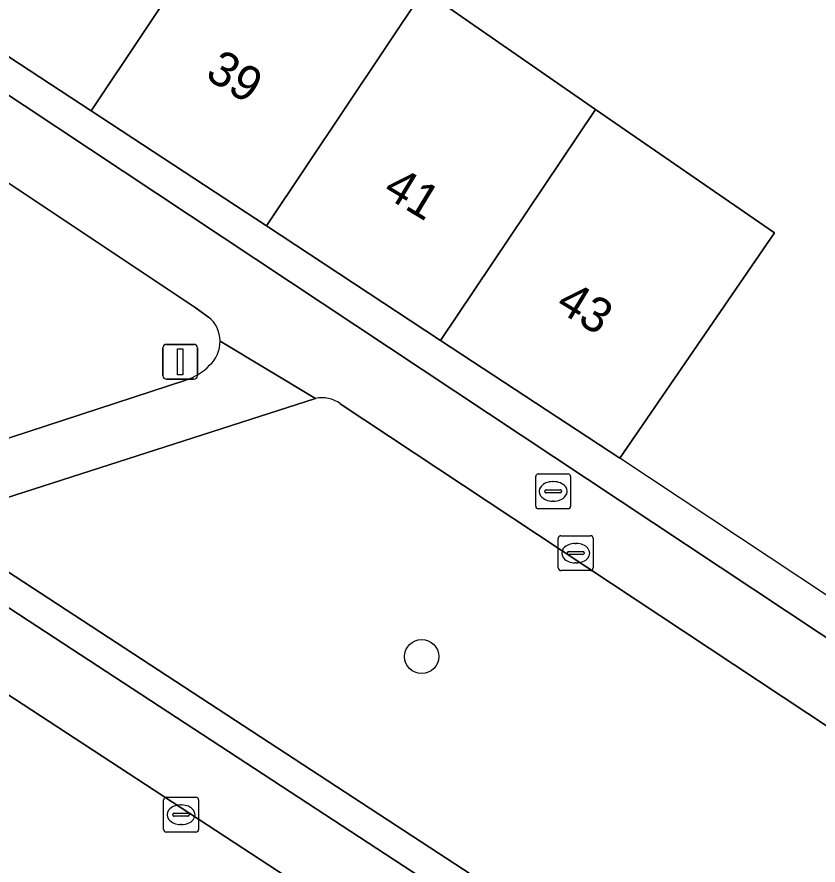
# Model space of a CAD drawing. Extents: x 160377 to 161131, y 383938 to 384853.
# Drawn here: x 160622.12 to 160645.1, y 384616 to 384640.33 of the extents above; entities that cross this region are included whole.
import ezdxf

# ---------------------------------------------------------------- set-up
doc = ezdxf.new("R2010")
doc.units = 0
for name, color, linetype in [('IMGEO_Boom', 7, 'Continuous'), ('IMGEO_Brandkraan', 7, 'Continuous'), ('IMGEO_Erf', 7, 'Continuous'), ('IMGEO_Groenvoorziening', 7, 'Continuous'), ('IMGEO_Kolk', 7, 'Continuous'), ('IMGEO_Lichtmast', 7, 'Continuous'), ('IMGEO_Muur', 7, 'Continuous'), ('IMGEO_Pand', 7, 'Continuous'), ('IMGEO_Pand_nummerreeks', 7, 'Continuous'), ('IMGEO_Voetgangersgebied_open', 7, 'Continuous')]:
    doc.layers.add(name, color=color, linetype=linetype)

msp = doc.modelspace()

# ---------------------------------------------------------------- linework, layer by layer
at = {"layer": 'IMGEO_Boom'}
msp.add_circle((160633.731, 384621.978), 0.489, dxfattribs=at)
at = {"layer": 'IMGEO_Brandkraan'}
for p, q in [((160637.077, 384627.218), (160637.929, 384627.218)), ((160637.002, 384626.292), (160637.002, 384627.144)), ((160637.49, 384626.998), (160637.515, 384626.998)), ((160638.003, 384627.144), (160638.003, 384626.292)), ((160637.261, 384626.712), (160637.261, 384626.724)), ((160637.304, 384626.761), (160637.702, 384626.761)), ((160637.745, 384626.724), (160637.745, 384626.712)), ((160637.699, 384626.675), (160637.301, 384626.675)), ((160637.929, 384626.218), (160637.077, 384626.218)), ((160637.513, 384626.438), (160637.488, 384626.438))]:
    msp.add_line(p, q, dxfattribs=at)
for points in [[(160637.077, 384627.218), (160637.929, 384627.218)], [(160637.002, 384626.292), (160637.002, 384627.144)], [(160638.003, 384627.144), (160638.003, 384626.292)], [(160637.929, 384626.218), (160637.077, 384626.218)]]:
    msp.add_lwpolyline(points, dxfattribs=at)
for centre, radius, start, end in [((160637.079, 384627.142), 0.0765, 91.552, 178.448), ((160637.079, 384627.142), 0.0765, 91.552, 178.448), ((160637.927, 384627.142), 0.0765, 1.552, 88.448), ((160637.927, 384627.142), 0.0765, 1.552, 88.448), ((160637.301, 384626.721), 0.0403, 85.8775, 175.7526), ((160637.298, 384626.711), 0.0366, 178.938, 274.7102), ((160637.702, 384626.718), 0.043, 264.8664, 352.4533), ((160637.706, 384626.723), 0.0386, 1.7309, 96.639), ((160637.079, 384626.294), 0.0765, 181.552, 268.448), ((160637.079, 384626.294), 0.0765, 181.552, 268.448), ((160637.927, 384626.294), 0.0765, 271.552, 358.448), ((160637.927, 384626.294), 0.0765, 271.552, 358.448)]:
    msp.add_arc(centre, radius, start, end, dxfattribs=at)
for centre, major_axis, ratio, start_param, end_param in [((160637.489, 384626.718), (-0.387, 0.002), 0.722429, 4.712389, 7.853982), ((160637.514, 384626.718), (-0.39, 0.002), 0.717154, 1.570796, 4.712389)]:
    msp.add_ellipse(centre, major_axis=major_axis, ratio=ratio, start_param=start_param, end_param=end_param, dxfattribs=at)
at = {"layer": 'IMGEO_Erf'}
for points in [[(160602.352, 384651.039), (160654.648, 384616.35), (160655.151, 384616.799), (160680.852, 384638.766), (160681.86, 384639.621), (160644.733, 384677.091)], [(160620.12, 384653.161), (160623.11, 384651.208), (160625.446, 384649.67), (160624.1, 384647.719), (160628.848, 384644.526), (160633.79, 384641.096), (160638.715, 384637.677), (160643.856, 384634.135), (160639.412, 384627.671), (160634.275, 384631.047), (160629.275, 384634.333), (160624.249, 384637.636), (160619.243, 384640.926)]]:
    msp.add_lwpolyline(points, dxfattribs=at)
at = {"layer": 'IMGEO_Groenvoorziening'}
for points in [[(160627.62, 384631.72), (160627.236, 384631.991), (160620.256, 384636.638)], [(160607.677, 384627.181), (160610.145, 384623.927), (160610.461, 384624.157), (160609.902, 384624.855), (160615.172, 384628.807), (160618.912, 384626.351), (160618.425, 384625.654), (160618.572, 384625.558), (160619.934, 384627.618), (160626.969, 384629.907)], [(160630.684, 384629.386), (160620.978, 384626.269), (160619.914, 384624.669), (160620.413, 384624.33), (160620.848, 384625.065), (160649.969, 384606.043), (160649.496, 384605.32), (160649.64, 384605.221), (160650.89, 384607.15)], [(160649.757, 384617.07), (160631.397, 384629.234)]]:
    msp.add_lwpolyline(points, dxfattribs=at)
msp.add_lwpolyline([(160620.413, 384624.33), (160619.914, 384624.669), (160618.749, 384622.917), (160648.502, 384603.464), (160649.64, 384605.221), (160649.496, 384605.32)], close=True, dxfattribs=at)
for centre, radius, start, end in [((160627.034, 384631.017), 0.915, 0.8699, 50.1794), ((160627.03, 384631.016), 0.919, 312.1667, 0.9205), ((160626.413, 384631.539), 1.724, 288.8138, 315.7121), ((160630.866, 384628.493), 0.912, 54.4037, 101.5276)]:
    msp.add_arc(centre, radius, start, end, dxfattribs=at)
at = {"layer": 'IMGEO_Kolk'}
for p, q in [((160637.649, 384624.52), (160637.649, 384625.372)), ((160637.724, 384625.446), (160638.576, 384625.446)), ((160638.65, 384625.372), (160638.65, 384624.52)), ((160638.137, 384625.226), (160638.162, 384625.226)), ((160637.908, 384624.94), (160637.908, 384624.952)), ((160638.346, 384624.903), (160637.948, 384624.903)), ((160637.951, 384624.989), (160638.349, 384624.989)), ((160638.392, 384624.952), (160638.392, 384624.94)), ((160638.16, 384624.666), (160638.135, 384624.666)), ((160638.576, 384624.446), (160637.724, 384624.446)), ((160626.329, 384617.015), (160626.329, 384617.867)), ((160626.404, 384617.941), (160627.256, 384617.941)), ((160626.817, 384617.721), (160626.842, 384617.721)), ((160627.33, 384617.867), (160627.33, 384617.015)), ((160626.631, 384617.484), (160627.029, 384617.484)), ((160626.588, 384617.435), (160626.588, 384617.447)), ((160627.026, 384617.398), (160626.628, 384617.398)), ((160627.072, 384617.447), (160627.072, 384617.435)), ((160626.84, 384617.161), (160626.815, 384617.161)), ((160627.256, 384616.941), (160626.404, 384616.941))]:
    msp.add_line(p, q, dxfattribs=at)
for points in [[(160637.649, 384624.52), (160637.649, 384625.372)], [(160637.724, 384625.446), (160638.576, 384625.446)], [(160638.65, 384625.372), (160638.65, 384624.52)], [(160638.576, 384624.446), (160637.724, 384624.446)], [(160626.329, 384617.015), (160626.329, 384617.867)], [(160626.404, 384617.941), (160627.256, 384617.941)], [(160627.33, 384617.867), (160627.33, 384617.015)], [(160627.256, 384616.941), (160626.404, 384616.941)]]:
    msp.add_lwpolyline(points, dxfattribs=at)
for centre, radius, start, end in [((160637.726, 384625.37), 0.0765, 91.552, 178.448), ((160637.726, 384625.37), 0.0765, 91.552, 178.448), ((160638.574, 384625.37), 0.0765, 1.552, 88.448), ((160638.574, 384625.37), 0.0765, 1.552, 88.448), ((160637.948, 384624.949), 0.0403, 85.8775, 175.7526), ((160637.945, 384624.939), 0.0366, 178.938, 274.7102), ((160638.349, 384624.946), 0.043, 264.8664, 352.4533), ((160638.353, 384624.951), 0.0386, 1.7309, 96.639), ((160637.726, 384624.522), 0.0765, 181.552, 268.448), ((160637.726, 384624.522), 0.0765, 181.552, 268.448), ((160638.574, 384624.522), 0.0765, 271.552, 358.448), ((160638.574, 384624.522), 0.0765, 271.552, 358.448), ((160626.406, 384617.865), 0.0765, 91.552, 178.448), ((160626.406, 384617.865), 0.0765, 91.552, 178.448), ((160627.254, 384617.865), 0.0765, 1.552, 88.448), ((160627.254, 384617.865), 0.0765, 1.552, 88.448), ((160626.628, 384617.444), 0.0403, 85.8775, 175.7526), ((160627.033, 384617.446), 0.0386, 1.7309, 96.639), ((160626.625, 384617.434), 0.0366, 178.938, 274.7102), ((160627.029, 384617.441), 0.043, 264.8664, 352.4533), ((160626.406, 384617.017), 0.0765, 181.552, 268.448), ((160626.406, 384617.017), 0.0765, 181.552, 268.448), ((160627.254, 384617.017), 0.0765, 271.552, 358.448), ((160627.254, 384617.017), 0.0765, 271.552, 358.448)]:
    msp.add_arc(centre, radius, start, end, dxfattribs=at)
for centre, major_axis, ratio, start_param, end_param in [((160638.136, 384624.946), (-0.387, 0.002), 0.722429, 4.712389, 7.853982), ((160638.161, 384624.946), (-0.39, 0.002), 0.717154, 1.570796, 4.712389), ((160626.816, 384617.441), (-0.387, 0.002), 0.722429, 4.712389, 7.853982), ((160626.841, 384617.441), (-0.39, 0.002), 0.717154, 1.570796, 4.712389)]:
    msp.add_ellipse(centre, major_axis=major_axis, ratio=ratio, start_param=start_param, end_param=end_param, dxfattribs=at)
at = {"layer": 'IMGEO_Lichtmast'}
for p, q in [((160626.408, 384630.936), (160627.198, 384630.936)), ((160627.198, 384630.936), (160626.408, 384630.936)), ((160626.308, 384630.036), (160626.308, 384630.836)), ((160626.308, 384630.836), (160626.308, 384630.036)), ((160627.298, 384630.836), (160627.298, 384630.036)), ((160627.298, 384630.036), (160627.298, 384630.836)), ((160627.198, 384629.936), (160626.408, 384629.936)), ((160626.408, 384629.936), (160627.198, 384629.936))]:
    msp.add_line(p, q, dxfattribs=at)
msp.add_lwpolyline([(160626.728, 384630.811), (160626.878, 384630.811), (160626.878, 384630.061), (160626.728, 384630.061), (160626.728, 384630.811)], dxfattribs=at)
for centre, start, end in [((160626.408, 384630.836), 90, 180), ((160626.408, 384630.836), 90, 180), ((160627.198, 384630.836), 0, 90), ((160627.198, 384630.836), 360, 90), ((160626.408, 384630.036), 180, 270), ((160626.408, 384630.036), 180, 270), ((160627.198, 384630.036), 270, 0), ((160627.198, 384630.036), 270, 0)]:
    msp.add_arc(centre, 0.1, start, end, dxfattribs=at)
at = {"layer": 'IMGEO_Muur'}
msp.add_lwpolyline([(160646.285, 384623.121), (160639.412, 384627.671)], dxfattribs=at)
msp.add_lwpolyline([(160649.969, 384606.043), (160620.848, 384625.065), (160620.413, 384624.33), (160649.496, 384605.32)], close=True, dxfattribs=at)
at = {"layer": 'IMGEO_Pand'}
for points in [[(160623.869, 384647.878), (160619.243, 384640.926), (160624.249, 384637.636), (160628.848, 384644.526), (160624.1, 384647.719)], [(160624.249, 384637.636), (160629.275, 384634.333), (160633.79, 384641.096), (160628.848, 384644.526)], [(160638.715, 384637.677), (160633.79, 384641.096), (160629.275, 384634.333), (160634.275, 384631.047)], [(160634.275, 384631.047), (160639.412, 384627.671), (160643.856, 384634.135), (160638.715, 384637.677)]]:
    msp.add_lwpolyline(points, close=True, dxfattribs=at)
at = {"layer": 'IMGEO_Voetgangersgebied_open'}
for points in [[(160654.122, 384614.166), (160660.697, 384609.614), (160660.794, 384609.697), (160661.342, 384609.029), (160662.712, 384607.424), (160664.192, 384608.65), (160662.571, 384610.61), (160662.353, 384610.853), (160656.309, 384614.884), (160654.648, 384616.35), (160602.352, 384651.039), (160589.774, 384665.608), (160588.75, 384666.794), (160562.379, 384697.339), (160558.529, 384730.702)], [(160539.968, 384717.188), (160535.283, 384723.428), (160534.832, 384724.029), (160531.839, 384722.221), (160603.494, 384626.95), (160604.071, 384626.182), (160600.544, 384623.533), (160605.23, 384617.306), (160607.339, 384614.528), (160608.482, 384613.028), (160611.972, 384615.646), (160634.758, 384585.358), (160653.945, 384599.94), (160649.862, 384602.565), (160648.502, 384603.464), (160618.749, 384622.917), (160617.41, 384623.8), (160615.335, 384625.155)], [(160620.256, 384636.638), (160627.236, 384631.991), (160627.62, 384631.72)], [(160630.684, 384629.386), (160627.949, 384631.031)], [(160627.949, 384631.031), (160630.684, 384629.386)], [(160626.969, 384629.907), (160619.934, 384627.618), (160618.572, 384625.558), (160617.41, 384623.8), (160618.749, 384622.917), (160619.914, 384624.669), (160620.978, 384626.269), (160630.684, 384629.386)], [(160631.397, 384629.234), (160649.757, 384617.07)]]:
    msp.add_lwpolyline(points, dxfattribs=at)
for centre, radius, start, end in [((160627.034, 384631.017), 0.915, 0.8699, 50.1794), ((160627.03, 384631.016), 0.919, 312.1667, 0.9205), ((160626.413, 384631.539), 1.724, 288.8138, 315.7121), ((160630.866, 384628.493), 0.912, 54.4037, 101.5276)]:
    msp.add_arc(centre, radius, start, end, dxfattribs=at)

# ---------------------------------------------------------------- texts
at = {"layer": 'IMGEO_Pand_nummerreeks'}
for s, p in [('39', (160627.483, 384638.59)), ('41', (160632.574, 384635.229)), ('43', (160637.532, 384631.949))]:
    msp.add_text(s, height=1, rotation=328.7071, dxfattribs=at).set_placement(p)

doc.saveas('drawing.dxf')
